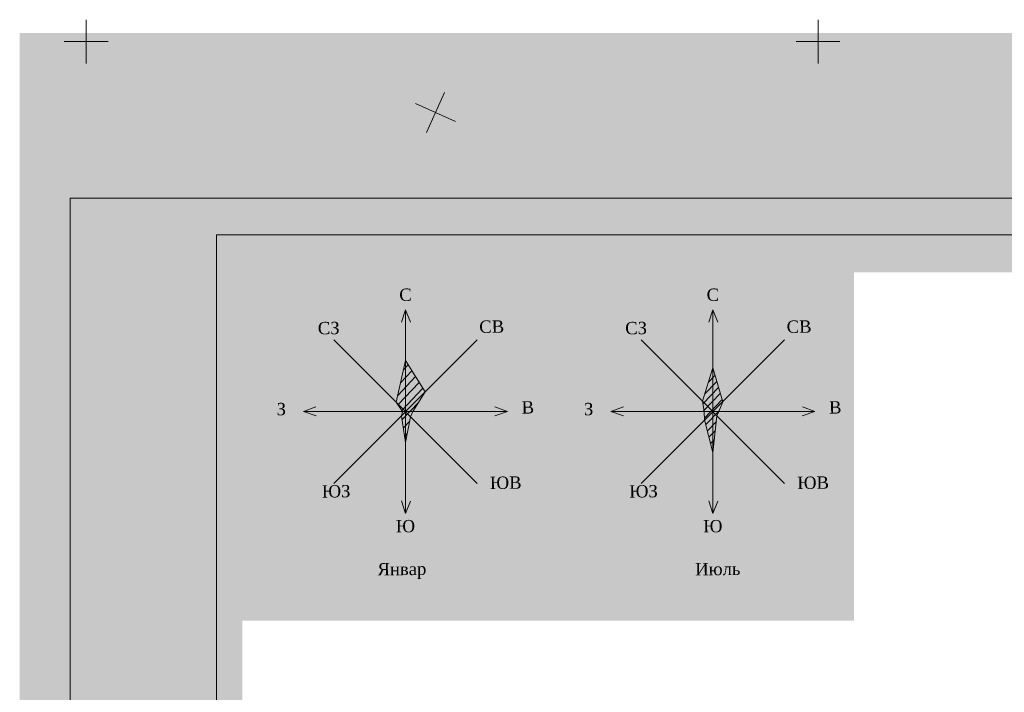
# Model space of a CAD drawing. Header units: millimetres. Extents: x 918404 to 1362154, y 4120617 to 4364104.
# Tile 289 of 649: x 1111134 to 1124589, y 4214615 to 4223803. Entities that reach past the tile are written whole.
import ezdxf

# ---------------------------------------------------------------- set-up
doc = ezdxf.new("R2010")
doc.units = ezdxf.units.MM
doc.header["$MEASUREMENT"] = 0
for name, color, linetype, lineweight in [('(001) Сетка_Ном._пера__132', 132, 'Continuous', 18), ('0_Ном._пера__1', 1, 'Continuous', 18), ('0_Ном._пера__174', 174, 'Continuous', 18), ('0_Ном._пера__255', 255, 'Continuous', 18), ('0_Ном._пера__5', 5, 'Continuous', 18), ('0_Ном._пера__7', 7, 'Continuous', 18), ('111111111111_Ном._пера__7', 7, 'Continuous', 18)]:
    doc.layers.add(name, color=color, linetype=linetype, lineweight=lineweight)
doc.styles.add('СГЕНЕРИР_СТИЛЬ_4', font='times.ttf')

msp = doc.modelspace()

# ---------------------------------------------------------------- hatches: boundary and pattern name
at = {"layer": '0_Ном._пера__1', "linetype": 'Continuous'}
h = msp.add_hatch(dxfattribs=at)
h.set_pattern_fill('Блоки_стеновые', color=256, style=0, pattern_type=2)
h.set_pattern_definition([(46.081, (1120672.39, 4218658.42), (-52.125, 54.1296), [])])
h.paths.add_polyline_path([(1120606.5, 4219049.5), (1120740.9, 4218583.9), (1120686.5, 4218449.5), (1120663.1, 4218393), (1120606.5, 4217889.5), (1120493.4, 4218336.4), (1120465.1, 4218591)])
at = {"layer": '0_Ном._пера__255', "linetype": 'Continuous'}
h = msp.add_hatch(color=256, dxfattribs=at)
h.paths.add_polyline_path([(1111134.3, 4223623.4), (1111134.3, 4191127.7), (1153992.6, 4191127.7), (1153992.6, 4223623.4)])
h.paths.add_polyline_path([(1114175.7, 4216417.4), (1114175.7, 4220351.8), (1126290, 4220351.8), (1126290, 4219254.9), (1131973.2, 4219254.9), (1131973.2, 4220372.5), (1138212.3, 4220372.5), (1138212.3, 4218419.9), (1141332.3, 4218419.9), (1141332.3, 4201182.5), (1131480.3, 4201182.5), (1131480.3, 4200413.2), (1114175.7, 4200413.2)], flags=0)
msp.add_hatch(color=256, dxfattribs=at).paths.add_polyline_path([(1122533.6, 4215592.2), (1114172.2, 4215592.2), (1114172.2, 4220524.1), (1122533.6, 4220524.1)])
at = {"layer": '0_Ном._пера__5', "linetype": 'Continuous'}
h = msp.add_hatch(dxfattribs=at)
h.set_pattern_fill('Блоки_стеновые', color=256, style=0, pattern_type=2)
h.set_pattern_definition([(46.723, (1116522.375, 4218773.99), (-62.069, 65.918), [])])
h.paths.add_polyline_path([(1116366.2, 4218449.5), (1116278.9, 4218576.8), (1116406.2, 4219149.5), (1116674.9, 4218718.2), (1116506.2, 4218449.5), (1116476.9, 4218378.8), (1116406.2, 4218029.5), (1116349.6, 4218393)])

# ---------------------------------------------------------------- linework, layer by layer
at = {"layer": '(001) Сетка_Ном._пера__132', "linetype": 'Continuous'}
for p, q in [((1112043.4, 4223803.5), (1112043.4, 4223203.5)), ((1122043.4, 4223803.5), (1122043.4, 4223203.5)), ((1111743.4, 4223503.5), (1112343.4, 4223503.5)), ((1121743.4, 4223503.5), (1122343.4, 4223503.5)), ((1116940.3, 4222808.5), (1116691.6, 4222262.5)), ((1116542.9, 4222659.8), (1117089, 4222411.2))]:
    msp.add_line(p, q, dxfattribs=at)
at = {"layer": '0_Ном._пера__1', "linetype": 'Continuous'}
for p, q in [((1120465.1, 4218591), (1120606.5, 4219049.5)), ((1120740.9, 4218583.9), (1120606.5, 4219049.5)), ((1120465.1, 4218591), (1120486.5, 4218449.5)), ((1120686.5, 4218449.5), (1120740.9, 4218583.9)), ((1120486.5, 4218449.5), (1120493.4, 4218336.4)), ((1120663.1, 4218393), (1120686.5, 4218449.5)), ((1120493.4, 4218336.4), (1120606.5, 4217889.5)), ((1120606.5, 4217889.5), (1120663.1, 4218393))]:
    msp.add_line(p, q, dxfattribs=at)
at = {"layer": '0_Ном._пера__174', "linetype": 'Continuous', "flags": 128}
for points in [[(1111825, 4221366.6), (1153825.9, 4221366.6), (1153825.9, 4192086.6), (1111825, 4192086.6)], [(1113825, 4220866.6), (1153325.9, 4220866.6), (1153325.9, 4192586.6), (1113825, 4192586.6)]]:
    msp.add_lwpolyline(points, close=True, dxfattribs=at)
at = {"layer": '0_Ном._пера__5', "linetype": 'Continuous'}
for p, q in [((1116278.9, 4218576.8), (1116406.2, 4219149.5)), ((1116674.9, 4218718.2), (1116406.2, 4219149.5)), ((1116506.2, 4218449.5), (1116674.9, 4218718.2)), ((1116278.9, 4218576.8), (1116366.2, 4218449.5)), ((1116349.6, 4218393), (1116366.2, 4218449.5)), ((1116476.9, 4218378.8), (1116506.2, 4218449.5)), ((1116349.6, 4218393), (1116406.2, 4218029.5)), ((1116406.2, 4218029.5), (1116476.9, 4218378.8))]:
    msp.add_line(p, q, dxfattribs=at)
at = {"layer": '0_Ном._пера__7', "linetype": 'Continuous'}
for p, q in [((1116350.2, 4219670.4), (1116406.2, 4219841.7)), ((1116406.2, 4217057.3), (1116406.2, 4219841.7)), ((1116406.2, 4219841.7), (1116473, 4219672.4)), ((1120550.5, 4219670.4), (1120606.5, 4219841.7)), ((1120606.5, 4217057.3), (1120606.5, 4219841.7)), ((1120606.5, 4219841.7), (1120673.4, 4219672.4)), ((1115425.3, 4217468.7), (1117387, 4219430.4)), ((1115425.3, 4219430.4), (1117387, 4217468.7)), ((1119625.7, 4217468.7), (1121587.4, 4219430.4)), ((1119625.7, 4219430.4), (1121587.4, 4217468.7)), ((1115014, 4218449.5), (1115183.3, 4218516.4)), ((1115014, 4218449.5), (1117798.4, 4218449.5)), ((1115185.3, 4218393.5), (1115014, 4218449.5)), ((1117627, 4218393.5), (1117798.4, 4218449.5)), ((1117798.4, 4218449.5), (1117629.1, 4218516.4)), ((1119214.3, 4218449.5), (1119383.6, 4218516.4)), ((1119214.3, 4218449.5), (1121998.7, 4218449.5)), ((1119385.7, 4218393.5), (1119214.3, 4218449.5)), ((1121827.4, 4218393.5), (1121998.7, 4218449.5)), ((1121998.7, 4218449.5), (1121829.4, 4218516.4)), ((1116350.2, 4217228.7), (1116406.2, 4217057.3)), ((1116406.2, 4217057.3), (1116473, 4217226.6)), ((1120550.5, 4217228.7), (1120606.5, 4217057.3)), ((1120606.5, 4217057.3), (1120673.4, 4217226.6))]:
    msp.add_line(p, q, dxfattribs=at)

# ---------------------------------------------------------------- texts
at = {"layer": '111111111111_Ном._пера__7', "linetype": 'Continuous', "char_height": 168.75, "attachment_point": 2, "rotation": 0.60736, "style": 'СГЕНЕРИР_СТИЛЬ_4'}
for s, insert in [('{С}', (1116405.2, 4220130.2)), ('{С}', (1120605.6, 4220130.2)), ('{СЗ}', (1115356.1, 4219675.2)), ('{СВ}', (1117583.5, 4219694.8)), ('{СЗ}', (1119556.5, 4219675.2)), ('{СВ}', (1121783.8, 4219694.8)), ('{З}', (1114708.1, 4218568.6)), ('{В}', (1118077.7, 4218591.6)), ('{З}', (1118908.4, 4218568.6)), ('{В}', (1122278.1, 4218591.6)), ('{ЮВ}', (1117775.7, 4217562.6)), ('{ЮВ}', (1121976.1, 4217562.6)), ('{ЮЗ}', (1115458.2, 4217445.7)), ('{ЮЗ}', (1119658.6, 4217445.7)), ('{Ю}', (1116405.2, 4216968.8)), ('{Ю}', (1120605.6, 4216968.8)), ('{Январ }', (1116356.3, 4216383.5)), ('{Июль }', (1120673.1, 4216383.2))]:
    msp.add_mtext(s, dxfattribs=dict(at, insert=insert))

doc.saveas('drawing.dxf')
